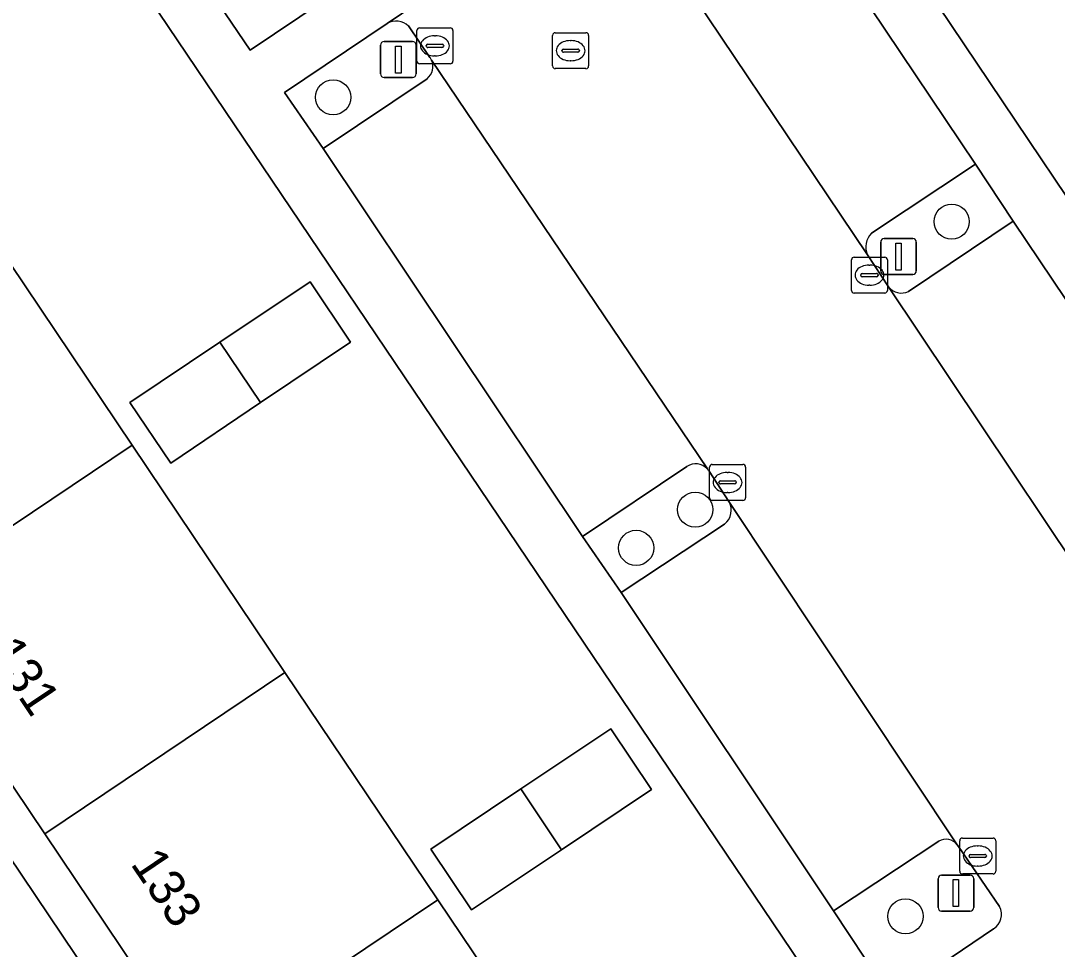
# Model space of a CAD drawing. Extents: x 158793 to 159888, y 384317 to 385256.
# Drawn here: x 159193.03 to 159221.85, y 384599.59 to 384625.41 of the extents above; entities that cross this region are included whole.
import ezdxf

# ---------------------------------------------------------------- set-up
doc = ezdxf.new("R2010")
doc.units = 0
for name, color, linetype in [('IMGEO_Boom', 7, 'Continuous'), ('IMGEO_Erf', 7, 'Continuous'), ('IMGEO_Groenvoorziening', 7, 'Continuous'), ('IMGEO_Kolk', 7, 'Continuous'), ('IMGEO_Lichtmast', 7, 'Continuous'), ('IMGEO_Pand', 7, 'Continuous'), ('IMGEO_Pand_nummerreeks', 7, 'Continuous'), ('IMGEO_Parkeervlak_open', 7, 'Continuous'), ('IMGEO_Rijbaan_lokaal_open', 7, 'Continuous'), ('IMGEO_Rioolput', 7, 'Continuous'), ('IMGEO_Voetpad_open', 7, 'Continuous')]:
    doc.layers.add(name, color=color, linetype=linetype)

msp = doc.modelspace()

# ---------------------------------------------------------------- linework, layer by layer
at = {"layer": 'IMGEO_Boom'}
for centre in [(159201.717, 384623.279), (159218.912, 384619.822), (159211.781, 384611.814), (159210.14, 384610.751), (159217.626, 384600.508)]:
    msp.add_circle(centre, 0.489, dxfattribs=at)
at = {"layer": 'IMGEO_Erf'}
for points in [[(159223.263, 384632.042), (159218.972, 384638.393), (159225.667, 384642.9), (159221.858, 384648.53), (159215.217, 384644.062), (159208.576, 384639.594), (159201.934, 384635.126), (159195.293, 384630.658), (159199.409, 384624.591), (159213.158, 384633.835), (159229.995, 384608.782), (159236.106, 384612.936), (159231.832, 384619.31), (159227.558, 384625.683), (159227.452, 384625.841)], [(159189.5, 384636.563), (159183.38, 384632.567), (159187.63, 384626.246), (159191.879, 384619.926), (159196.129, 384613.605), (159200.378, 384607.285), (159204.628, 384600.965), (159208.877, 384594.644), (159214.996, 384598.764)], [(159199.701, 384614.789), (159197.201, 384613.107), (159196.069, 384614.789), (159198.57, 384616.469), (159201.077, 384618.153), (159202.2, 384616.471)], [(159209.435, 384605.721), (159210.565, 384604.034), (159208.062, 384602.359), (159205.56, 384600.685), (159204.43, 384602.377), (159206.933, 384604.049)]]:
    msp.add_lwpolyline(points, close=True, dxfattribs=at)
at = {"layer": 'IMGEO_Groenvoorziening'}
for points in [[(159203.215, 384625.336), (159200.364, 384623.414), (159201.442, 384621.858), (159204.327, 384623.794)], [(159204.409, 384624.383), (159203.815, 384625.262)], [(159220.622, 384619.836), (159219.57, 384621.416), (159216.683, 384619.505)], [(159217.706, 384617.883), (159220.622, 384619.836)], [(159216.571, 384618.899), (159217.157, 384618.011)], [(159211.548, 384613.012), (159208.644, 384611.068), (159209.726, 384609.51), (159212.595, 384611.412)], [(159212.714, 384612.044), (159212.168, 384612.883)], [(159218.552, 384602.596), (159215.624, 384600.655), (159216.947, 384598.656), (159217.228, 384598.232), (159220.077, 384600.155)], [(159219.1, 384602.444), (159219.065, 384602.496)], [(159220.242, 384600.779), (159219.1, 384602.444)]]:
    msp.add_lwpolyline(points, dxfattribs=at)
for centre, radius, start, end in [((159203.461, 384624.862), 0.534, 48.4804, 117.4577), ((159204.058, 384624.132), 0.432, 308.5941, 24.6907), ((159204.075, 384624.143), 0.411, 24.2808, 35.7291), ((159217.08, 384619.118), 0.555, 135.7715, 203.2862), ((159217.508, 384618.276), 0.44, 217.0207, 296.7311), ((159211.795, 384612.644), 0.443, 42.7962, 123.8423), ((159211.711, 384612.579), 0.548, 33.6479, 41.8457), ((159212.305, 384611.794), 0.479, 307.208, 31.4651), ((159218.751, 384602.25), 0.399, 38.0224, 119.9167), ((159219.812, 384600.559), 0.483, 303.308, 27.0694)]:
    msp.add_arc(centre, radius, start, end, dxfattribs=at)
at = {"layer": 'IMGEO_Kolk'}
for p, q in [((159204.121, 384625.21), (159204.973, 384625.21)), ((159204.046, 384624.284), (159204.046, 384625.136)), ((159204.534, 384624.99), (159204.559, 384624.99)), ((159205.047, 384625.136), (159205.047, 384624.284)), ((159204.305, 384624.704), (159204.305, 384624.716)), ((159204.743, 384624.667), (159204.345, 384624.667)), ((159204.348, 384624.753), (159204.746, 384624.753)), ((159204.789, 384624.716), (159204.789, 384624.704)), ((159204.557, 384624.43), (159204.532, 384624.43)), ((159204.973, 384624.21), (159204.121, 384624.21)), ((159216.199, 384618.835), (159217.051, 384618.835)), ((159216.124, 384617.909), (159216.124, 384618.761)), ((159216.612, 384618.615), (159216.637, 384618.615)), ((159217.125, 384618.761), (159217.125, 384617.909)), ((159216.383, 384618.329), (159216.383, 384618.341)), ((159216.821, 384618.292), (159216.423, 384618.292)), ((159216.426, 384618.378), (159216.824, 384618.378)), ((159216.867, 384618.341), (159216.867, 384618.329)), ((159216.635, 384618.055), (159216.61, 384618.055)), ((159217.051, 384617.835), (159216.199, 384617.835)), ((159212.256, 384613.071), (159213.108, 384613.071)), ((159212.181, 384612.145), (159212.181, 384612.997)), ((159212.669, 384612.851), (159212.694, 384612.851)), ((159213.182, 384612.997), (159213.182, 384612.145)), ((159212.44, 384612.565), (159212.44, 384612.577)), ((159212.878, 384612.528), (159212.48, 384612.528)), ((159212.483, 384612.614), (159212.881, 384612.614)), ((159212.924, 384612.577), (159212.924, 384612.565)), ((159212.692, 384612.291), (159212.667, 384612.291)), ((159213.108, 384612.071), (159212.256, 384612.071)), ((159219.209, 384602.684), (159220.061, 384602.684)), ((159219.134, 384601.758), (159219.134, 384602.61)), ((159219.622, 384602.464), (159219.647, 384602.464)), ((159220.135, 384602.61), (159220.135, 384601.758)), ((159219.393, 384602.178), (159219.393, 384602.19)), ((159219.831, 384602.141), (159219.433, 384602.141)), ((159219.436, 384602.227), (159219.834, 384602.227)), ((159219.877, 384602.19), (159219.877, 384602.178)), ((159219.645, 384601.904), (159219.62, 384601.904)), ((159220.061, 384601.684), (159219.209, 384601.684))]:
    msp.add_line(p, q, dxfattribs=at)
for points in [[(159204.121, 384625.21), (159204.973, 384625.21)], [(159204.046, 384624.284), (159204.046, 384625.136)], [(159205.047, 384625.136), (159205.047, 384624.284)], [(159204.973, 384624.21), (159204.121, 384624.21)], [(159216.199, 384618.835), (159217.051, 384618.835)], [(159216.124, 384617.909), (159216.124, 384618.761)], [(159217.125, 384618.761), (159217.125, 384617.909)], [(159217.051, 384617.835), (159216.199, 384617.835)], [(159212.256, 384613.071), (159213.108, 384613.071)], [(159212.181, 384612.145), (159212.181, 384612.997)], [(159213.182, 384612.997), (159213.182, 384612.145)], [(159213.108, 384612.071), (159212.256, 384612.071)], [(159219.209, 384602.684), (159220.061, 384602.684)], [(159219.134, 384601.758), (159219.134, 384602.61)], [(159220.135, 384602.61), (159220.135, 384601.758)], [(159220.061, 384601.684), (159219.209, 384601.684)]]:
    msp.add_lwpolyline(points, dxfattribs=at)
for centre, radius, start, end in [((159204.123, 384625.134), 0.0765, 91.552, 178.448), ((159204.123, 384625.134), 0.0765, 91.552, 178.448), ((159204.971, 384625.134), 0.0765, 1.552, 88.448), ((159204.971, 384625.134), 0.0765, 1.552, 88.448), ((159204.345, 384624.713), 0.0403, 85.8775, 175.7526), ((159204.342, 384624.703), 0.0366, 178.938, 274.7102), ((159204.746, 384624.71), 0.043, 264.8664, 352.4533), ((159204.75, 384624.715), 0.0386, 1.7309, 96.639), ((159204.123, 384624.286), 0.0765, 181.552, 268.448), ((159204.123, 384624.286), 0.0765, 181.552, 268.448), ((159204.971, 384624.286), 0.0765, 271.552, 358.448), ((159204.971, 384624.286), 0.0765, 271.552, 358.448), ((159216.201, 384618.759), 0.0765, 91.552, 178.448), ((159216.201, 384618.759), 0.0765, 91.552, 178.448), ((159217.049, 384618.759), 0.0765, 1.552, 88.448), ((159217.049, 384618.759), 0.0765, 1.552, 88.448), ((159216.423, 384618.338), 0.0403, 85.8775, 175.7526), ((159216.42, 384618.328), 0.0366, 178.938, 274.7102), ((159216.824, 384618.335), 0.043, 264.8664, 352.4533), ((159216.828, 384618.34), 0.0386, 1.7309, 96.639), ((159216.201, 384617.911), 0.0765, 181.552, 268.448), ((159216.201, 384617.911), 0.0765, 181.552, 268.448), ((159217.049, 384617.911), 0.0765, 271.552, 358.448), ((159217.049, 384617.911), 0.0765, 271.552, 358.448), ((159212.258, 384612.995), 0.0765, 91.552, 178.448), ((159212.258, 384612.995), 0.0765, 91.552, 178.448), ((159213.106, 384612.995), 0.0765, 1.552, 88.448), ((159213.106, 384612.995), 0.0765, 1.552, 88.448), ((159212.48, 384612.574), 0.0403, 85.8775, 175.7526), ((159212.477, 384612.564), 0.0366, 178.938, 274.7102), ((159212.881, 384612.571), 0.043, 264.8664, 352.4533), ((159212.885, 384612.576), 0.0386, 1.7309, 96.639), ((159212.258, 384612.147), 0.0765, 181.552, 268.448), ((159212.258, 384612.147), 0.0765, 181.552, 268.448), ((159213.106, 384612.147), 0.0765, 271.552, 358.448), ((159213.106, 384612.147), 0.0765, 271.552, 358.448), ((159219.211, 384602.608), 0.0765, 91.552, 178.448), ((159219.211, 384602.608), 0.0765, 91.552, 178.448), ((159220.059, 384602.608), 0.0765, 1.552, 88.448), ((159220.059, 384602.608), 0.0765, 1.552, 88.448), ((159219.433, 384602.187), 0.0403, 85.8775, 175.7526), ((159219.43, 384602.177), 0.0366, 178.938, 274.7102), ((159219.834, 384602.184), 0.043, 264.8664, 352.4533), ((159219.838, 384602.189), 0.0386, 1.7309, 96.639), ((159219.211, 384601.76), 0.0765, 181.552, 268.448), ((159219.211, 384601.76), 0.0765, 181.552, 268.448), ((159220.059, 384601.76), 0.0765, 271.552, 358.448), ((159220.059, 384601.76), 0.0765, 271.552, 358.448)]:
    msp.add_arc(centre, radius, start, end, dxfattribs=at)
for centre, major_axis, ratio, start_param, end_param in [((159204.533, 384624.71), (-0.387, 0.002), 0.722429, 4.712389, 7.853982), ((159204.558, 384624.71), (-0.39, 0.002), 0.717154, 1.570796, 4.712389), ((159216.611, 384618.335), (-0.387, 0.002), 0.722429, 4.712389, 7.853982), ((159216.636, 384618.335), (-0.39, 0.002), 0.717154, 1.570796, 4.712389), ((159212.668, 384612.571), (-0.387, 0.002), 0.722429, 4.712389, 7.853982), ((159212.693, 384612.571), (-0.39, 0.002), 0.717154, 1.570796, 4.712389), ((159219.621, 384602.184), (-0.387, 0.002), 0.722429, 4.712389, 7.853982), ((159219.646, 384602.184), (-0.39, 0.002), 0.717154, 1.570796, 4.712389)]:
    msp.add_ellipse(centre, major_axis=major_axis, ratio=ratio, start_param=start_param, end_param=end_param, dxfattribs=at)
at = {"layer": 'IMGEO_Lichtmast'}
for p, q in [((159203.034, 384623.93), (159203.034, 384624.73)), ((159203.034, 384624.73), (159203.034, 384623.93)), ((159203.134, 384624.83), (159203.924, 384624.83)), ((159203.924, 384624.83), (159203.134, 384624.83)), ((159204.024, 384624.73), (159204.024, 384623.93)), ((159204.024, 384623.93), (159204.024, 384624.73)), ((159203.924, 384623.83), (159203.134, 384623.83)), ((159203.134, 384623.83), (159203.924, 384623.83)), ((159216.938, 384618.452), (159216.938, 384619.252)), ((159216.938, 384619.252), (159216.938, 384618.452)), ((159217.038, 384619.352), (159217.828, 384619.352)), ((159217.828, 384619.352), (159217.038, 384619.352)), ((159217.928, 384619.252), (159217.928, 384618.452)), ((159217.928, 384618.452), (159217.928, 384619.252)), ((159217.828, 384618.352), (159217.038, 384618.352)), ((159217.038, 384618.352), (159217.828, 384618.352)), ((159218.532, 384600.753), (159218.532, 384601.553)), ((159218.532, 384601.553), (159218.532, 384600.753)), ((159218.632, 384601.653), (159219.422, 384601.653)), ((159219.422, 384601.653), (159218.632, 384601.653)), ((159219.522, 384601.553), (159219.522, 384600.753)), ((159219.522, 384600.753), (159219.522, 384601.553)), ((159219.422, 384600.653), (159218.632, 384600.653)), ((159218.632, 384600.653), (159219.422, 384600.653))]:
    msp.add_line(p, q, dxfattribs=at)
for points in [[(159203.454, 384624.705), (159203.604, 384624.705), (159203.604, 384623.955), (159203.454, 384623.955), (159203.454, 384624.705)], [(159217.358, 384619.227), (159217.508, 384619.227), (159217.508, 384618.477), (159217.358, 384618.477), (159217.358, 384619.227)], [(159218.952, 384601.528), (159219.102, 384601.528), (159219.102, 384600.778), (159218.952, 384600.778), (159218.952, 384601.528)]]:
    msp.add_lwpolyline(points, dxfattribs=at)
for centre, start, end in [((159203.134, 384624.73), 90, 180), ((159203.134, 384624.73), 90, 180), ((159203.924, 384624.73), 0, 90), ((159203.924, 384624.73), 360, 90), ((159203.134, 384623.93), 180, 270), ((159203.134, 384623.93), 180, 270), ((159203.924, 384623.93), 270, 0), ((159203.924, 384623.93), 270, 0), ((159217.038, 384619.252), 90, 180), ((159217.038, 384619.252), 90, 180), ((159217.828, 384619.252), 0, 90), ((159217.828, 384619.252), 360, 90), ((159217.038, 384618.452), 180, 270), ((159217.038, 384618.452), 180, 270), ((159217.828, 384618.452), 270, 0), ((159217.828, 384618.452), 270, 0), ((159218.632, 384601.553), 90, 180), ((159218.632, 384601.553), 90, 180), ((159219.422, 384601.553), 0, 90), ((159219.422, 384601.553), 360, 90), ((159218.632, 384600.753), 180, 270), ((159218.632, 384600.753), 180, 270), ((159219.422, 384600.753), 270, 0), ((159219.422, 384600.753), 270, 0)]:
    msp.add_arc(centre, 0.1, start, end, dxfattribs=at)
at = {"layer": 'IMGEO_Pand'}
for points in [[(159191.879, 384619.926), (159185.203, 384615.437), (159189.452, 384609.117), (159196.129, 384613.605)], [(159201.077, 384618.153), (159198.57, 384616.469), (159199.701, 384614.789), (159202.2, 384616.471)], [(159199.701, 384614.789), (159198.57, 384616.469), (159196.069, 384614.789), (159197.201, 384613.107)], [(159196.129, 384613.605), (159189.452, 384609.117), (159193.701, 384602.796), (159200.378, 384607.285)], [(159200.378, 384607.285), (159193.701, 384602.796), (159197.95, 384596.475), (159204.628, 384600.965)], [(159209.435, 384605.721), (159206.933, 384604.049), (159208.062, 384602.359), (159210.565, 384604.034)], [(159206.933, 384604.049), (159204.43, 384602.377), (159205.56, 384600.685), (159208.062, 384602.359)], [(159204.628, 384600.965), (159197.95, 384596.475), (159202.203, 384590.149), (159202.885, 384590.608), (159205.763, 384592.546), (159207.011, 384593.387), (159208.877, 384594.644)]]:
    msp.add_lwpolyline(points, close=True, dxfattribs=at)
at = {"layer": 'IMGEO_Parkeervlak_open'}
for points in [[(159216.683, 384619.505), (159219.57, 384621.416), (159213.721, 384630.148)], [(159210.28, 384628.266), (159216.571, 384618.899)], [(159212.12, 384612.945), (159204.45, 384624.312)], [(159204.327, 384623.794), (159201.442, 384621.858), (159208.644, 384611.068), (159211.548, 384613.012)], [(159220.622, 384619.836), (159217.706, 384617.883)], [(159225.068, 384607.009), (159227.939, 384608.943), (159220.622, 384619.836)], [(159217.157, 384618.011), (159224.926, 384606.391)], [(159219.065, 384602.496), (159212.714, 384612.044)], [(159212.595, 384611.412), (159209.726, 384609.51), (159215.624, 384600.655), (159218.552, 384602.596)]]:
    msp.add_lwpolyline(points, dxfattribs=at)
for centre, radius, start, end in [((159204.058, 384624.132), 0.432, 308.5941, 24.6907), ((159217.08, 384619.118), 0.555, 135.7715, 203.2862), ((159217.508, 384618.276), 0.44, 217.0207, 296.7311), ((159211.795, 384612.644), 0.443, 42.7962, 123.8423), ((159212.305, 384611.794), 0.479, 307.208, 31.4651), ((159218.751, 384602.25), 0.399, 38.0224, 119.9167)]:
    msp.add_arc(centre, radius, start, end, dxfattribs=at)
at = {"layer": 'IMGEO_Rijbaan_lokaal_open'}
for points in [[(159209.792, 384629.775), (159203.215, 384625.336)], [(159217.157, 384618.011), (159216.571, 384618.899), (159210.28, 384628.266), (159210.228, 384628.343), (159209.641, 384629.203)], [(159203.815, 384625.262), (159204.409, 384624.383)], [(159204.45, 384624.312), (159212.12, 384612.945)], [(159226.073, 384604.713), (159224.926, 384606.391), (159217.157, 384618.011)], [(159212.168, 384612.883), (159212.714, 384612.044), (159219.065, 384602.496), (159219.1, 384602.444), (159220.242, 384600.779)], [(159220.077, 384600.155), (159217.228, 384598.232), (159216.947, 384598.656), (159215.656, 384597.786), (159207.663, 384592.398), (159206.415, 384591.557), (159202.865, 384589.164), (159202.203, 384590.149), (159201.24, 384589.496), (159199.667, 384588.43), (159200.329, 384587.446), (159202.847, 384583.73), (159203.401, 384582.912), (159206.819, 384585.213), (159209.629, 384581), (159220.423, 384588.255), (159217.583, 384592.512), (159218.681, 384593.177), (159218.146, 384593.974), (159245.904, 384612.649)]]:
    msp.add_lwpolyline(points, dxfattribs=at)
for centre, radius, start, end in [((159203.461, 384624.862), 0.534, 48.4804, 117.4577), ((159204.075, 384624.143), 0.411, 24.2808, 35.7291), ((159211.711, 384612.579), 0.548, 33.6479, 41.8457), ((159219.812, 384600.559), 0.483, 303.308, 27.0694)]:
    msp.add_arc(centre, radius, start, end, dxfattribs=at)
at = {"layer": 'IMGEO_Rioolput'}
for p, q in [((159207.818, 384624.15), (159207.818, 384625.002)), ((159207.893, 384625.076), (159208.745, 384625.076)), ((159208.819, 384625.002), (159208.819, 384624.15)), ((159208.077, 384624.57), (159208.077, 384624.582)), ((159208.12, 384624.619), (159208.518, 384624.619)), ((159208.306, 384624.856), (159208.331, 384624.856)), ((159208.561, 384624.582), (159208.561, 384624.57)), ((159208.515, 384624.533), (159208.117, 384624.533)), ((159208.329, 384624.296), (159208.304, 384624.296)), ((159208.745, 384624.076), (159207.893, 384624.076))]:
    msp.add_line(p, q, dxfattribs=at)
for points in [[(159207.818, 384624.15), (159207.818, 384625.002)], [(159207.893, 384625.076), (159208.745, 384625.076)], [(159208.819, 384625.002), (159208.819, 384624.15)], [(159208.745, 384624.076), (159207.893, 384624.076)]]:
    msp.add_lwpolyline(points, dxfattribs=at)
for centre, radius, start, end in [((159207.895, 384625), 0.0765, 91.552, 178.448), ((159207.895, 384625), 0.0765, 91.552, 178.448), ((159208.743, 384625), 0.0765, 1.552, 88.448), ((159208.743, 384625), 0.0765, 1.552, 88.448), ((159208.117, 384624.579), 0.0403, 85.8775, 175.7526), ((159208.522, 384624.581), 0.0386, 1.7309, 96.639), ((159208.114, 384624.569), 0.0366, 178.938, 274.7102), ((159208.518, 384624.576), 0.043, 264.8664, 352.4533), ((159207.895, 384624.152), 0.0765, 181.552, 268.448), ((159207.895, 384624.152), 0.0765, 181.552, 268.448), ((159208.743, 384624.152), 0.0765, 271.552, 358.448), ((159208.743, 384624.152), 0.0765, 271.552, 358.448)]:
    msp.add_arc(centre, radius, start, end, dxfattribs=at)
for centre, major_axis, ratio, start_param, end_param in [((159208.305, 384624.576), (-0.387, 0.002), 0.722429, 4.712389, 7.853982), ((159208.33, 384624.576), (-0.39, 0.002), 0.717154, 1.570796, 4.712389)]:
    msp.add_ellipse(centre, major_axis=major_axis, ratio=ratio, start_param=start_param, end_param=end_param, dxfattribs=at)
at = {"layer": 'IMGEO_Voetpad_open'}
for points in [[(159189.5, 384636.563), (159214.996, 384598.764), (159215.656, 384597.786), (159216.947, 384598.656), (159215.624, 384600.655), (159209.726, 384609.51), (159208.644, 384611.068), (159201.442, 384621.858), (159200.364, 384623.414), (159203.215, 384625.336), (159209.792, 384629.775)], [(159213.721, 384630.148), (159219.57, 384621.416), (159220.622, 384619.836), (159227.939, 384608.943), (159229.312, 384606.888), (159230.662, 384607.789), (159229.995, 384608.782), (159213.158, 384633.835), (159199.409, 384624.591), (159195.293, 384630.658)], [(159184.844, 384610.474), (159199.667, 384588.43), (159201.24, 384589.496), (159185.263, 384613.249), (159175.767, 384627.444), (159176.706, 384628.077), (159176.084, 384629.066)]]:
    msp.add_lwpolyline(points, dxfattribs=at)
msp.add_lwpolyline([(159189.452, 384609.117), (159185.203, 384615.437), (159180.954, 384621.758), (159176.706, 384628.077), (159175.767, 384627.444), (159185.263, 384613.249), (159201.24, 384589.496), (159202.203, 384590.149), (159197.95, 384596.475), (159193.701, 384602.796)], close=True, dxfattribs=at)

# ---------------------------------------------------------------- texts
at = {"layer": 'IMGEO_Pand_nummerreeks'}
for s, p in [('131', (159192.108, 384607.855)), ('133', (159196.066, 384601.967))]:
    msp.add_text(s, height=1, rotation=303.9132, dxfattribs=at).set_placement(p)

doc.saveas('drawing.dxf')
